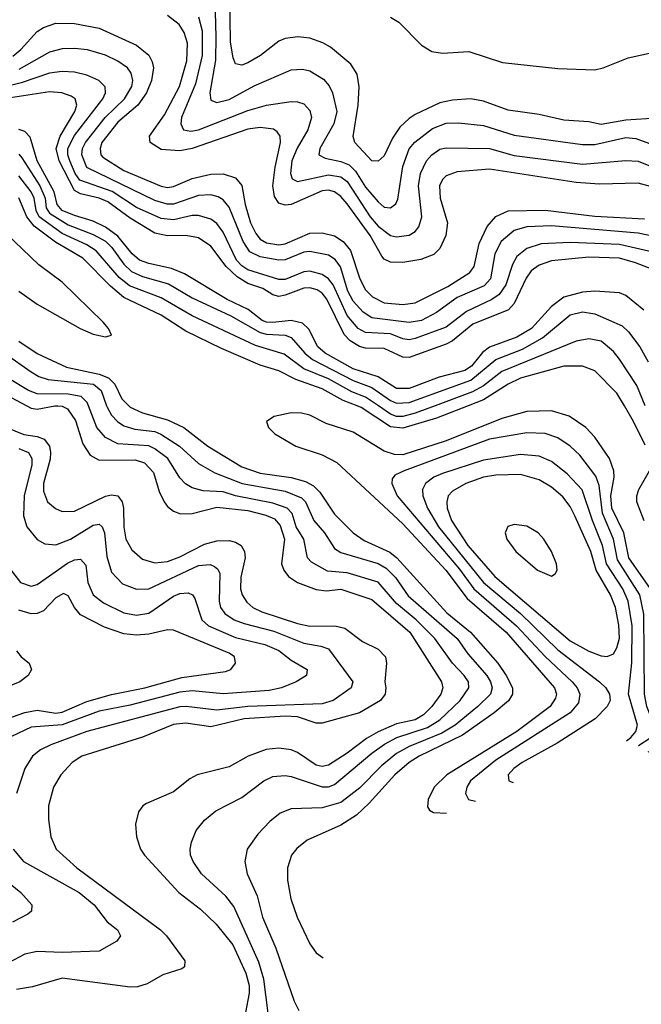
# Model space of a CAD drawing. Header units: inches. Extents: x 990535 to 1117859, y 769386 to 892122.
# Tile 423 of 656: x 1113213 to 1115220, y 788069 to 791246. Entities that reach past the tile are written whole.
import ezdxf

# ---------------------------------------------------------------- set-up
doc = ezdxf.new("R2010")
doc.units = ezdxf.units.IN
doc.header["$MEASUREMENT"] = 0
doc.layers.add('B1718', color=7, linetype='Continuous')
doc.layers.add('B1719', color=7, linetype='Continuous')

msp = doc.modelspace()

# ---------------------------------------------------------------- linework, layer by layer
at = {"layer": 'B1718', "color": 5}
for points, elevation in [([(1113236.5, 790000), (1113250, 789992.9), (1113270, 789989), (1113327.2, 790000)], 3020), ([(1113336.1, 790000), (1113350, 789998.8), (1113367.8, 789990), (1113393.2, 789953.2), (1113417.6, 789877.6), (1113441, 789841), (1113470, 789824.6), (1113585.9, 789825.9), (1113616.1, 789816.1), (1113645.1, 789785.1), (1113664, 789724), (1113680.1, 789690), (1113690, 789675.5), (1113710, 789659.8), (1113732.2, 789652.2), (1113770, 789652.6), (1113850, 789673.4), (1113950, 789662.9), (1114007.6, 789647.6), (1114035.4, 789635.4), (1114053.8, 789613.8), (1114068.5, 789570), (1114058.5, 789490), (1114065.8, 789470), (1114080.6, 789450), (1114110, 789430.1), (1114170, 789407.8), (1114203.8, 789403.8), (1114250, 789408.6), (1114350, 789375.2), (1114472.7, 789270), (1114574.7, 789110), (1114579.2, 789090), (1114572.5, 789070), (1114544.1, 789030), (1114517.2, 789002.8), (1114490, 788987.4), (1114430, 788974.7), (1114370, 788948.7), (1114332.6, 788927.4), (1114270, 788879.2), (1114210, 788841.1), (1114190, 788836.8), (1114170, 788841.1), (1114110, 788881.9), (1114090, 788890.6), (1114050, 788895.7), (1114008.4, 788891.6), (1113951.1, 788870), (1113890, 788835.5), (1113786, 788810), (1113762.9, 788797.1), (1113710, 788754.6), (1113623, 788717), (1113610.8, 788709.2), (1113596.5, 788690), (1113587.6, 788650), (1113590.2, 788610), (1113603.5, 788570), (1113615.9, 788550), (1113726.8, 788430), (1113796.8, 788376.8), (1113847.9, 788327.9), (1113900.8, 788260.8), (1113943.7, 788170), (1113954.3, 788130), (1113954.3, 788105.7), (1113930, 787980.5)], 3020), ([(1114021.6, 787990), (1114001.4, 788150), (1113985, 788205), (1113904.7, 788384.7), (1113878.6, 788418.6), (1113800.5, 788490), (1113773.4, 788530), (1113765.2, 788550), (1113763.5, 788570), (1113767.4, 788592.6), (1113782.9, 788630), (1113810, 788663.5), (1113846.6, 788693.4), (1113930, 788736.8), (1114001.2, 788790), (1114030, 788804.2), (1114070, 788807.3), (1114090, 788804.3), (1114190, 788771.2), (1114210, 788771.5), (1114230, 788778.2), (1114350, 788879.3), (1114391.2, 788908.8), (1114430.7, 788930), (1114530, 788962.9), (1114570, 788987.1), (1114635.1, 789050), (1114663.1, 789090), (1114661.6, 789110), (1114648.1, 789130), (1114610.4, 789170.4), (1114553.5, 789250), (1114493.5, 789310), (1114430, 789362.2), (1114371, 789431), (1114270, 789461), (1114207.1, 789467.1), (1114155.6, 789495.6), (1114142.7, 789510), (1114130.8, 789570), (1114106.1, 789610), (1114092.8, 789652.8), (1114077.1, 789670), (1114030, 789686.3), (1113909.9, 789709.9), (1113870, 789722.5), (1113806, 789726), (1113770, 789735.5), (1113748.9, 789748.9), (1113730, 789768.3), (1113691.3, 789830), (1113650, 789861), (1113630, 789871.4), (1113530, 789878), (1113490, 789897.8), (1113462.2, 789930), (1113435, 790000)], 3040), ([(1113493.6, 790000), (1113495.3, 789995.3), (1113509.8, 789969.8), (1113529.4, 789949.4), (1113550, 789936.1), (1113585.1, 789925.1), (1113650, 789916.9), (1113668.7, 789908.7), (1113729.7, 789869.7), (1113790, 789813.8), (1113843.5, 789783.5), (1113931.8, 789750), (1114070, 789725.2), (1114123.3, 789703.3), (1114136, 789690), (1114163.1, 789630), (1114196.9, 789590), (1114230, 789540.1), (1114250, 789526.9), (1114370, 789491.4), (1114396.7, 789476.7), (1114426.3, 789446.3), (1114467.6, 789387.6), (1114625.7, 789250), (1114659.6, 789199.6), (1114721.2, 789130), (1114733.6, 789110), (1114738.8, 789090), (1114733.5, 789070), (1114692.5, 789030), (1114618.6, 788970), (1114576.1, 788943.9), (1114470, 788901.3), (1114430, 788878.8), (1114380.8, 788839.2), (1114310, 788766.8), (1114250, 788720.9), (1114190, 788703.1), (1114090, 788700.2), (1114054.2, 788685.8), (1114020.9, 788659.1), (1113981.6, 788618.4), (1113947.7, 788570), (1113940.5, 788530), (1113948.1, 788490), (1113979.7, 788419.7), (1113997.1, 788350), (1114040.1, 788250), (1114099.7, 788079.7), (1114114.8, 788049.1)], 3060), ([(1113565.8, 790000), (1113570, 789995.9), (1113610, 789977.8), (1113690, 789955.1), (1113743.3, 789930), (1113820.7, 789870), (1113930, 789803.3), (1113990, 789783.1), (1114090, 789769.1), (1114135.7, 789755.7), (1114161.9, 789741.9), (1114181.9, 789721.9), (1114230, 789650.6), (1114290.3, 789590.3), (1114325.8, 789565.8), (1114408.2, 789528.2), (1114430.2, 789510.2), (1114592.5, 789332.5), (1114668.9, 789270), (1114756.3, 789170), (1114783.9, 789130), (1114803.8, 789090), (1114804.1, 789070), (1114791.3, 789048.7), (1114745.1, 789010), (1114642.7, 788937.3), (1114502.9, 788870), (1114471, 788850), (1114424.3, 788810), (1114341.7, 788718.3), (1114300.6, 788679.4), (1114250, 788647.6), (1114141.6, 788598.4), (1114108.4, 788571.6), (1114091, 788550), (1114077.3, 788510), (1114077.3, 788470), (1114088.9, 788410), (1114109.4, 788350), (1114150, 788264.2), (1114170, 788235.6), (1114192.9, 788219.5)], 3080), ([(1114930, 789983.9), (1114850, 789981.7), (1114770, 789959), (1114590, 789887.3), (1114450, 789842.1), (1114423.4, 789843.4), (1114390, 789854.3), (1114290, 789914.7), (1114202.8, 789942.8), (1114150, 789970.3), (1114123.5, 789976.5), (1114090, 789977.3), (1114034.4, 789965.6), (1114010.4, 789950), (1114016, 789930), (1114036.5, 789910), (1114104.3, 789870), (1114190, 789842.3), (1114237.2, 789817.2), (1114450, 789619.2), (1114588.8, 789470), (1114658.2, 789378.2), (1114783.6, 789270), (1114939.7, 789090), (1114946, 789070), (1114943.3, 789056.7), (1114926.1, 789030), (1114818.2, 788950), (1114591.6, 788810), (1114551.1, 788770), (1114532, 788730), (1114530, 788706), (1114535.8, 788695.8), (1114548.7, 788688.7), (1114590.8, 788686.5)], 3120), ([(1114661, 790000), (1114559.3, 789960.7), (1114450, 789927.7), (1114410, 789932.6), (1114315.1, 789995.1), (1114302.5, 790000)], 3080), ([(1114554, 790000), (1114490, 789976), (1114450, 789965.9), (1114430, 789966.2), (1114410, 789973.1), (1114371.2, 790000)], 3060), ([(1115242.4, 788883.4), (1115310.8, 788909.2), (1115322.1, 788930), (1115311.5, 788970), (1115281.8, 789030), (1115273, 789070), (1115265.9, 789370), (1115250, 789410), (1115179.6, 789510), (1115163.2, 789590), (1115125, 789670), (1115122, 789710), (1115132.2, 789770), (1115131.4, 789790), (1115117.1, 789830), (1115070, 789899), (1115040.8, 789930), (1114987.3, 789967.3), (1114930, 789983.9)], 3120), ([(1115232.7, 789872.7), (1115195, 789950), (1115165.3, 790000)], 3080), ([(1113169, 789931), (1113227.1, 789907.1), (1113270, 789900.8), (1113292.2, 789892.2), (1113309.1, 789870), (1113312.4, 789850), (1113311.5, 789828.5), (1113290.1, 789750), (1113290, 789724.9), (1113303.3, 789690), (1113328.4, 789668.4), (1113350, 789658.7), (1113390, 789660.8), (1113490, 789708.3), (1113510, 789713), (1113530, 789709.5), (1113544.2, 789690), (1113548.6, 789670), (1113549.2, 789609.2), (1113556.3, 789570), (1113575.7, 789535.7), (1113610, 789505.4), (1113650, 789493.4), (1113690, 789498.2), (1113730, 789513.2), (1113810, 789554.3), (1113850, 789565), (1113890, 789565.8), (1113910, 789560.8), (1113927.9, 789550), (1113939.2, 789530), (1113940.7, 789510), (1113927.2, 789447.2), (1113926, 789410), (1113931.4, 789390), (1113946.5, 789366.5), (1113965.9, 789350), (1113995.1, 789335.1), (1114110, 789298), (1114150, 789289.2), (1114230.1, 789290.1), (1114263.1, 789283.1), (1114319.7, 789239.7), (1114370, 789214.6), (1114393.7, 789190), (1114397.7, 789170), (1114391.8, 789110), (1114395.6, 789090), (1114393.1, 789070), (1114377.9, 789050), (1114310.7, 789010), (1114190, 788976), (1114170, 788976.9), (1114110, 788997), (1114070, 788999.3), (1113937.4, 788990), (1113830, 788964.9), (1113750, 788976.3), (1113710, 788971.9), (1113610, 788931.2), (1113413.8, 788870), (1113383.2, 788850), (1113346.6, 788810), (1113322.2, 788770), (1113306, 788710), (1113306.1, 788666.1), (1113313.8, 788610), (1113331.4, 788570), (1113397.8, 788510), (1113667.4, 788310), (1113687.5, 788290), (1113746.5, 788210), (1113745.7, 788190), (1113736.5, 788183.5), (1113675.2, 788164.8), (1113625.1, 788134.9), (1113593.8, 788126.2), (1113570, 788125.2), (1113350, 788154), (1113254.7, 788125.3), (1113202.9, 788117.1)], 2980), ([(1114850, 789912.5), (1114730, 789892.7), (1114454.3, 789790), (1114424.1, 789775.9), (1114415.8, 789764.2), (1114414.7, 789750), (1114431.9, 789710), (1114632.8, 789472.8), (1114679.7, 789410), (1114817.5, 789290), (1114910, 789191), (1114996.9, 789110), (1115012.8, 789090), (1115021.7, 789070), (1115017.5, 789042.5), (1114990.7, 789009.3), (1114750, 788857.4), (1114668.6, 788790), (1114656.4, 788770), (1114652.7, 788750), (1114661.9, 788730), (1114684.2, 788724.2)], 3140), ([(1115210.7, 788904.2), (1115250.4, 788929.6), (1115261.8, 788950), (1115261.1, 788970), (1115237.8, 789030), (1115230.6, 789070), (1115228.4, 789328.4), (1115215.4, 789390), (1115143.3, 789503.3), (1115130.4, 789570.4), (1115094.3, 789654.3), (1115083.4, 789743.4), (1115073.4, 789773.4), (1115021, 789841), (1114990.5, 789870.5), (1114950, 789896.7), (1114910, 789910.7), (1114850, 789912.5)], 3140), ([(1113210, 789862.6), (1113241.9, 789850), (1113252.8, 789830), (1113252.4, 789810), (1113227.7, 789710), (1113225.6, 789645.6), (1113236, 789610), (1113270, 789568.6), (1113294.7, 789554.7), (1113330, 789552.1), (1113377.7, 789570), (1113450, 789615.5), (1113470, 789618.3), (1113479.8, 789610), (1113487.4, 789590), (1113494.4, 789514.4), (1113510, 789463.2), (1113545.4, 789425.4), (1113590, 789408.3), (1113630, 789410.1), (1113790, 789485.2), (1113827.8, 789487.8), (1113841.9, 789481.9), (1113853.3, 789473.3), (1113859, 789459), (1113857.2, 789370), (1113861.6, 789350), (1113875, 789330), (1113906, 789310), (1113937.5, 789297.5), (1114033.5, 789273.5), (1114130, 789234.1), (1114185.3, 789225.3), (1114210, 789216.3), (1114288.4, 789110), (1114282.9, 789090), (1114225.2, 789050), (1114190, 789038.2), (1113949.7, 789030.3), (1113850, 789018.8), (1113750.4, 789030.4), (1113730, 789029.2), (1113430, 788949), (1113313.8, 788906.2), (1113280.7, 788890), (1113254.2, 788870), (1113229.7, 788830.3), (1113203.3, 788750)], 2960), ([(1114830, 789843.5), (1114710, 789825), (1114577.9, 789782.1), (1114550.3, 789769.7), (1114523.6, 789750), (1114513.8, 789730), (1114514.2, 789710), (1114529.4, 789670), (1114565.7, 789610), (1114710.4, 789430.4), (1114829.8, 789329.8), (1114950, 789213.2), (1115085.2, 789110), (1115105, 789090), (1115117, 789070), (1115119.1, 789050), (1115110.1, 789030), (1115071.4, 788990), (1114947.9, 788912.1), (1114835.8, 788850), (1114808, 788830), (1114789.6, 788810), (1114791.8, 788790), (1114806.7, 788785.3)], 3160), ([(1115172.3, 788919.8), (1115186.4, 788930), (1115202.1, 788950), (1115207.6, 788970), (1115178.8, 789070), (1115189.5, 789170.5), (1115190.9, 789290.9), (1115178, 789370), (1115160, 789410), (1115107.5, 789490), (1115094.6, 789550), (1115061.9, 789630), (1115029.3, 789729.3), (1114980.9, 789780.9), (1114930, 789821), (1114890, 789837.8), (1114830, 789843.5)], 3160), ([(1115229.2, 789629.2), (1115205.9, 789690), (1115205.5, 789710), (1115212.3, 789730), (1115246.6, 789790)], 3080), ([(1113187.4, 789467.4), (1113215.6, 789430), (1113250, 789418.1), (1113270, 789423.8), (1113367.1, 789492.9), (1113390, 789503), (1113410, 789505.9), (1113426.4, 789486.4), (1113433.6, 789430), (1113450.7, 789390.7), (1113484.2, 789364.2), (1113550, 789332.1), (1113590, 789324.8), (1113630, 789331.2), (1113710, 789386.3), (1113730, 789394.9), (1113756.7, 789396.7), (1113770.9, 789390.9), (1113778.9, 789378.9), (1113801.1, 789310), (1113822.4, 789290), (1113910, 789253.2), (1114004.2, 789230), (1114050, 789210.7), (1114090, 789180.1), (1114140.8, 789150), (1114138.9, 789130), (1114105.5, 789110), (1114058.4, 789090), (1114018.1, 789081.9), (1113870, 789070.8), (1113770, 789080.7), (1113730, 789076), (1113570, 789034.7), (1113470, 789015.6), (1113350, 788970.6), (1113250, 788963), (1113186.6, 788933.4)], 2940), ([(1113066.2, 788953.8), (1113230, 789011.2), (1113270, 789018.3), (1113330, 789008.5), (1113350, 789011.7), (1113430, 789046.7), (1113510, 789068.7), (1113616.9, 789090), (1113736.4, 789123.6), (1113877.2, 789142.8), (1113894.4, 789150), (1113910.1, 789170), (1113906.4, 789190), (1113890, 789201.7), (1113710, 789276.2), (1113690, 789277.9), (1113630, 789263.3), (1113590, 789260.6), (1113550, 789265), (1113486.6, 789286.6), (1113410, 789325.8), (1113390, 789350), (1113370, 789386.8), (1113354.3, 789394.3), (1113330, 789381), (1113290, 789339.2), (1113270, 789330.5), (1113250.6, 789329.4), (1113210, 789340.7)], 2920), ([(1113203.2, 789210), (1113218, 789190), (1113243.6, 789170), (1113251.3, 789150), (1113240.2, 789130), (1113214.3, 789110), (1113166.4, 789090)], 2880), ([(1113192.2, 788570), (1113225.3, 788530), (1113405.6, 788430), (1113453.8, 788390), (1113495.5, 788335.5), (1113529.1, 788310), (1113538.5, 788290), (1113526.9, 788273.1), (1113470, 788241), (1113350, 788236.7), (1113270, 788240.2), (1113230, 788231), (1113176.7, 788203.3)], 2960), ([(1113067.9, 788550), (1113216.8, 788430), (1113252, 788390), (1113251.6, 788370), (1113239.3, 788360.7), (1113190, 788334.5)], 2940)]:
    msp.add_lwpolyline(points, dxfattribs=dict(at, elevation=elevation))
for points, elevation in [([(1114830, 789778.1), (1114750, 789776.8), (1114710, 789770.2), (1114653.1, 789750), (1114610, 789725), (1114596.9, 789710), (1114591.7, 789690), (1114593.3, 789670), (1114607.7, 789630), (1114659.9, 789550), (1114746.9, 789450), (1114990, 789242.1), (1115050, 789209), (1115090, 789193.6), (1115110, 789191.7), (1115130, 789200.1), (1115140.9, 789219.1), (1115149, 789251), (1115147.8, 789292.2), (1115136.4, 789350), (1115120.6, 789390), (1115074.4, 789470), (1115056.7, 789530), (1115005.7, 789645.7), (1114990, 789675.2), (1114966.1, 789706.1), (1114930, 789737.9), (1114890, 789761.8)], 3180), ([(1114810, 789617), (1114789.1, 789610.9), (1114780.6, 789590), (1114785.8, 789570), (1114814.6, 789530), (1114884.3, 789470), (1114930, 789450.2), (1114942.2, 789457.8), (1114948.7, 789470), (1114945.7, 789490), (1114930.4, 789530), (1114905, 789570), (1114886.6, 789590), (1114850, 789612)], 3220)]:
    msp.add_lwpolyline(points, close=True, dxfattribs=dict(at, elevation=elevation))
at = {"layer": 'B1719', "color": 5}
for points, elevation in [([(1115270, 790928.6), (1115170, 790922), (1115090, 790907.8), (1115050, 790916.8), (1114970, 790922.1), (1114890, 790939.5), (1114790, 790954.2), (1114710, 790983.3), (1114670, 790990.7), (1114610, 790986.4), (1114570, 790977.6), (1114490, 790940.3), (1114470, 790927.6), (1114440.8, 790899.2), (1114416.6, 790863.4), (1114390, 790806.8), (1114370, 790789), (1114350, 790790.6), (1114294.9, 790850), (1114290, 790869.5), (1114305.8, 790970), (1114308.7, 791028.7), (1114303, 791070), (1114282, 791102), (1114217.1, 791157.1), (1114191.7, 791171.7), (1114150, 791186.7), (1114110.8, 791190.8), (1114070, 791184.8), (1114050, 791176.6), (1113990.1, 791129.9), (1113950, 791106.8), (1113930, 791098.8), (1113910, 791103.7), (1113902.4, 791122.4), (1113893.5, 791173.5), (1113891.5, 791330)], 2820), ([(1115250, 790707.9), (1115210, 790718.2), (1115084.6, 790715.4), (1115010, 790720.4), (1114730, 790763.7), (1114625.2, 790754.8), (1114590, 790741.7), (1114578, 790730), (1114568.5, 790710), (1114570.1, 790670), (1114593.9, 790590), (1114589.3, 790550), (1114570, 790507.9), (1114550, 790488.4), (1114508.1, 790471.9), (1114450, 790462.1), (1114410, 790463.2), (1114390, 790473.8), (1114382.8, 790482.8), (1114344.7, 790550), (1114270, 790651.4), (1114250, 790675.3), (1114230, 790690.3), (1114210, 790695.5), (1114190, 790694.1), (1114090, 790649.3), (1114070, 790647.1), (1114050, 790654), (1114035.8, 790675.8), (1114030.7, 790710), (1114037.6, 790770), (1114054.7, 790850), (1114053.9, 790870), (1114044.5, 790884.5), (1114032.2, 790892.2), (1113990, 790898.4), (1113950, 790892.2), (1113770, 790830.4), (1113730, 790823.1), (1113670, 790827.4), (1113634.7, 790850), (1113632.3, 790870), (1113681, 790939), (1113729.5, 791030), (1113753.3, 791113.3), (1113754.7, 791170), (1113744.6, 791204.6), (1113728.5, 791230), (1113690, 791259.2)], 2880), ([(1113790, 791254.9), (1113802.6, 791210), (1113802.5, 791130), (1113780.8, 791039.2), (1113736, 790930), (1113733.6, 790910), (1113742.3, 790890), (1113765.7, 790885.7), (1113790, 790890.6), (1113950, 790952.8), (1114010, 790969.9), (1114090, 790982.1), (1114110, 790981.2), (1114130, 790974.2), (1114150, 790952.9), (1114155.6, 790930), (1114143, 790890), (1114108.6, 790831.4), (1114091.5, 790790), (1114088, 790750), (1114092.9, 790732.9), (1114110, 790724.1), (1114210, 790745.7), (1114250, 790739.4), (1114270, 790723.3), (1114344.4, 790610), (1114370, 790579.2), (1114410, 790549.9), (1114430, 790544.9), (1114470, 790550.5), (1114490, 790563), (1114502.2, 790577.8), (1114511.9, 790610), (1114500.4, 790710), (1114507, 790750), (1114526.1, 790790), (1114543.4, 790810), (1114570, 790827.6), (1114590, 790832.9), (1114730, 790829.9), (1114810, 790807.9), (1115030, 790780.1), (1115170, 790791.5), (1115210, 790789.6), (1115250, 790773)], 2860), ([(1113844.2, 791270), (1113846.8, 791190), (1113845.1, 791114.9), (1113827.6, 791010), (1113830, 790986.3), (1113850, 790979), (1113890, 790988.6), (1113970, 791032.1), (1114090, 791084.1), (1114125.9, 791085.9), (1114150, 791080.7), (1114194.3, 791054.3), (1114212.5, 791032.5), (1114223.5, 791010), (1114236.7, 790950), (1114227.7, 790910), (1114181.9, 790830), (1114179.4, 790810), (1114199.3, 790799.3), (1114250, 790788.2), (1114277.3, 790777.3), (1114297.4, 790757.4), (1114330, 790705.8), (1114370, 790658.2), (1114390, 790641.4), (1114410, 790638.4), (1114428, 790652), (1114433.5, 790666.5), (1114450, 790772.4), (1114470.4, 790829.6), (1114489.2, 790850.8), (1114545.6, 790894.4), (1114590, 790912.1), (1114630, 790912.7), (1114710, 790904.8), (1114810, 790873.3), (1115030, 790843.5), (1115070, 790843.6), (1115170, 790865.3), (1115202.4, 790862.4), (1115246.7, 790846.7)], 2840), ([(1114410, 791254.4), (1114437.5, 791237.5), (1114510, 791163.9), (1114543.5, 791143.5), (1114578.2, 791138.2), (1114662.7, 791142.7), (1114772.2, 791107.8), (1114950, 791088.4), (1115070, 791083.9), (1115097.3, 791090), (1115177.3, 791122.7), (1115310, 791151.5), (1115330, 791159.5), (1115339.3, 791170), (1115348, 791210), (1115344.7, 791230), (1115335.2, 791235.2), (1115290, 791238.4), (1115250, 791253.4)], 2780), ([(1113191.4, 791128.6), (1113217.1, 791150), (1113270, 791207.7), (1113290, 791220.9), (1113330, 791234.2), (1113390, 791233.7), (1113470, 791218.5), (1113590, 791163.5), (1113630, 791131.5), (1113641.4, 791110), (1113645.2, 791090), (1113639.3, 791050), (1113622.3, 791010), (1113594.7, 790970), (1113530, 790915.1), (1113478.9, 790850), (1113472.6, 790830), (1113475.7, 790810), (1113482.1, 790802.1), (1113550, 790759.1), (1113670, 790708.3), (1113690, 790704.8), (1113710, 790707.6), (1113770, 790733), (1113830, 790747.2), (1113870, 790748.2), (1113910, 790735.8), (1113930.5, 790710.5), (1113941.4, 790650), (1113958.7, 790590), (1113975.8, 790555.8), (1113990, 790538.1), (1114010, 790526.2), (1114050, 790519.6), (1114070, 790522.5), (1114150, 790557.1), (1114190, 790558.6), (1114230, 790548.9), (1114257.6, 790530), (1114280.8, 790500.8), (1114311.4, 790410), (1114330, 790374.3), (1114352, 790352), (1114390, 790332.7), (1114450, 790326.9), (1114490, 790332.1), (1114595.2, 790384.8), (1114666.5, 790430), (1114680.6, 790450), (1114696.2, 790523.8), (1114721.8, 790578.2), (1114750, 790611.3), (1114790, 790628.9), (1114910, 790631.7), (1115070, 790612.5), (1115230, 790603.4)], 2920), ([(1115350, 790528.5), (1115210, 790557.1), (1114930, 790580.7), (1114850, 790577.9), (1114810, 790566.1), (1114768, 790530), (1114747.4, 790490), (1114733.5, 790410), (1114712.4, 790387.6), (1114625.7, 790350), (1114559.2, 790300.8), (1114510, 790275.2), (1114470, 790269.4), (1114350, 790283.7), (1114322.2, 790302.2), (1114290, 790337.9), (1114272.7, 790370), (1114248.5, 790448.5), (1114231.8, 790471.8), (1114210, 790485.7), (1114150, 790498.4), (1114130, 790495.4), (1114070, 790470.9), (1114050, 790470.2), (1113990, 790480.5), (1113956.7, 790496.7), (1113934.5, 790530), (1113890, 790640.5), (1113870, 790664.9), (1113854.5, 790674.5), (1113830, 790681), (1113790, 790679.1), (1113710, 790651), (1113689.7, 790650.3), (1113650, 790662.9), (1113430, 790769.2), (1113414.1, 790810), (1113415.6, 790830), (1113425.8, 790850), (1113489.4, 790930), (1113551.5, 790990), (1113575.1, 791030), (1113578.4, 791050), (1113573.5, 791073.5), (1113561.4, 791090), (1113530, 791112.5), (1113490, 791131.2), (1113431.7, 791148.3), (1113390, 791153.2), (1113350, 791151.9), (1113310, 791140.7), (1113210, 791085.4)], 2940), ([(1115450, 790451.5), (1115150, 790520.8), (1114990, 790526.6), (1114896.9, 790523.1), (1114850, 790507.9), (1114818.6, 790481.4), (1114804, 790456), (1114782.9, 790390), (1114761.1, 790358.9), (1114737.3, 790342.7), (1114655.9, 790304.1), (1114590, 790254.4), (1114490, 790216.9), (1114470, 790213.2), (1114450, 790216.1), (1114410, 790231.9), (1114330, 790236.9), (1114306, 790250), (1114270, 790291.7), (1114225.5, 790390), (1114210.3, 790410.3), (1114190, 790424.2), (1114150, 790434.8), (1114130, 790432.5), (1114070, 790407.5), (1114050, 790407.7), (1113950, 790438.9), (1113930, 790451.7), (1113913.1, 790470), (1113870, 790560.7), (1113850, 790587.9), (1113830, 790602.8), (1113790, 790614.2), (1113770, 790613.9), (1113710, 790600.5), (1113670, 790604.5), (1113590, 790640.1), (1113511.6, 790691.6), (1113407.7, 790727.7), (1113392, 790750), (1113375.5, 790790), (1113369.2, 790810), (1113369.2, 790830), (1113390, 790872.4), (1113481.7, 790990), (1113490.4, 791010), (1113488.9, 791028.9), (1113468.9, 791050), (1113430, 791066.6), (1113390, 791076.5), (1113350, 791079.1), (1113310, 791073.6), (1113218.1, 791041.9), (1113130, 791020.7)], 2960), ([(1115350, 790404.6), (1115201.1, 790461.1), (1115150, 790476.1), (1115050, 790479.8), (1114930, 790467.7), (1114890, 790454.1), (1114864.6, 790435.4), (1114847.8, 790412.2), (1114809.8, 790330.2), (1114790.9, 790310), (1114676.4, 790263.6), (1114610, 790209.9), (1114590, 790199), (1114470, 790155.5), (1114450, 790156.8), (1114390, 790185.5), (1114330, 790186.5), (1114310, 790192), (1114279.6, 790210), (1114260.5, 790230), (1114204.3, 790344.3), (1114190, 790363.5), (1114174, 790374), (1114150, 790381.1), (1114130, 790379.9), (1114070, 790357.1), (1114050, 790353.3), (1114030, 790358.7), (1113998.6, 790378.6), (1113950, 790395.1), (1113915.8, 790415.8), (1113879.3, 790450), (1113830, 790515.6), (1113790, 790542.5), (1113750.1, 790549.9), (1113690, 790548.1), (1113650, 790557.5), (1113570, 790605.7), (1113497.9, 790657.9), (1113469.7, 790669.7), (1113410, 790684), (1113390, 790694.7), (1113340.4, 790790), (1113331.3, 790830), (1113344.1, 790870), (1113391.6, 790950), (1113398, 790970), (1113392.9, 790990), (1113379.3, 790999.3), (1113349.6, 791009.6), (1113310, 791012.8), (1113170, 790992.1)], 2980), ([(1115228.3, 790308.3), (1115170, 790355.9), (1115150, 790364.4), (1115070, 790370.3), (1115030, 790367), (1114970, 790350.8), (1114930, 790320.8), (1114865.5, 790250), (1114818.4, 790221.6), (1114730, 790188.9), (1114707.6, 790172.4), (1114671.5, 790128.5), (1114650, 790114.6), (1114566.9, 790093.1), (1114470, 790055.6), (1114430, 790055.7), (1114370, 790093.2), (1114290, 790119.7), (1114199.8, 790170), (1114175.7, 790190), (1114147, 790247), (1114126.7, 790266.7), (1114090, 790275.9), (1114030, 790269), (1114010, 790269.8), (1113995.9, 790275.9), (1113950.4, 790310.4), (1113883.4, 790343.4), (1113745.7, 790425.7), (1113703.1, 790443.1), (1113630, 790458.8), (1113600.4, 790470), (1113576.2, 790490), (1113530, 790547.4), (1113490, 790576.3), (1113450, 790596.3), (1113390, 790613.7), (1113350.5, 790630.5), (1113334, 790650), (1113324.2, 790690), (1113269.2, 790790), (1113247.3, 790867.3), (1113230, 790885.6), (1113210, 790891.2)], 3020), ([(1113210, 790812.1), (1113219.7, 790799.7), (1113278.2, 790710), (1113295.8, 790670), (1113299.2, 790639.2), (1113310, 790621.4), (1113370, 790584.2), (1113450, 790553.2), (1113490, 790531.1), (1113511.2, 790511.2), (1113550, 790457.2), (1113574, 790434), (1113610, 790417.2), (1113693.7, 790393.7), (1113770, 790349), (1113894.8, 790290), (1113990, 790236.4), (1114010, 790230.9), (1114070, 790228.2), (1114090, 790220.1), (1114133.8, 790170), (1114158, 790150), (1114290, 790082.3), (1114350, 790059), (1114410, 790016.9), (1114430, 790008.2), (1114470, 790011.1), (1114670, 790082.6), (1114749.9, 790150.1), (1114836.7, 790183.3), (1114900.9, 790219.1), (1114990, 790293.9), (1115030, 790303.7), (1115070, 790296.6), (1115157.9, 790257.9), (1115178.9, 790238.9), (1115215.6, 790190), (1115242.1, 790142.1)], 3040), ([(1114371.2, 790000), (1114330, 790028.6), (1114285.6, 790045.6), (1114210, 790087), (1114130, 790119.6), (1114067.2, 790167.2), (1113974.9, 790194.9), (1113770, 790290.2), (1113670, 790348), (1113567.3, 790387.3), (1113534.5, 790414.5), (1113460, 790500), (1113430, 790519.1), (1113350, 790556.6), (1113276, 790610), (1113266.4, 790630), (1113259.5, 790670), (1113250.8, 790690), (1113210, 790742.2)], 3060), ([(1114302.5, 790000), (1114257.4, 790017.4), (1114190, 790055), (1114105, 790085), (1114050, 790113.1), (1113990, 790131.4), (1113864.6, 790184.6), (1113750, 790241), (1113670, 790293), (1113550, 790350), (1113506.4, 790386.4), (1113417, 790477), (1113328.6, 790528.6), (1113260.2, 790580.2), (1113236.6, 790610), (1113211, 790671)], 3080), ([(1113210.1, 790370.1), (1113270, 790327.8), (1113408, 790250), (1113450, 790231.8), (1113490, 790223.2), (1113510, 790228.5), (1113500.3, 790250), (1113482.9, 790270), (1113350, 790399.4), (1113275.5, 790455.5), (1113170, 790556)], 3120), ([(1113210, 790208.6), (1113270, 790169), (1113364.8, 790124.8), (1113470, 790102.6), (1113500.1, 790090), (1113520.1, 790070), (1113542.5, 790022.5), (1113565.8, 790000)], 3080), ([(1115232.3, 790000), (1115205.4, 790065.4), (1115150, 790150.5), (1115130, 790175.8), (1115090, 790208.8), (1115050, 790215.8), (1115010, 790208.7), (1114770, 790111.2), (1114710, 790064.7), (1114674.7, 790045.3), (1114554, 790000)], 3060), ([(1113167.6, 790167.6), (1113250, 790109.4), (1113275.1, 790095.1), (1113305.3, 790085.3), (1113451.1, 790070), (1113476.6, 790050), (1113493.6, 790000)], 3060), ([(1115165.3, 790000), (1115140.9, 790040.9), (1115070, 790113), (1115030, 790128.1), (1114970, 790127.7), (1114830, 790088.9), (1114790, 790069.7), (1114710, 790019), (1114661, 790000)], 3080), ([(1113435, 790000), (1113430.8, 790010.8), (1113412.1, 790030), (1113370, 790038), (1113270, 790038.6), (1113242.2, 790050), (1113174.3, 790090)], 3040), ([(1113170, 790035.2), (1113236.5, 790000)], 3020), ([(1113327.2, 790000), (1113330, 790000.5), (1113336.1, 790000)], 3020)]:
    msp.add_lwpolyline(points, dxfattribs=dict(at, elevation=elevation))

doc.saveas('drawing.dxf')
